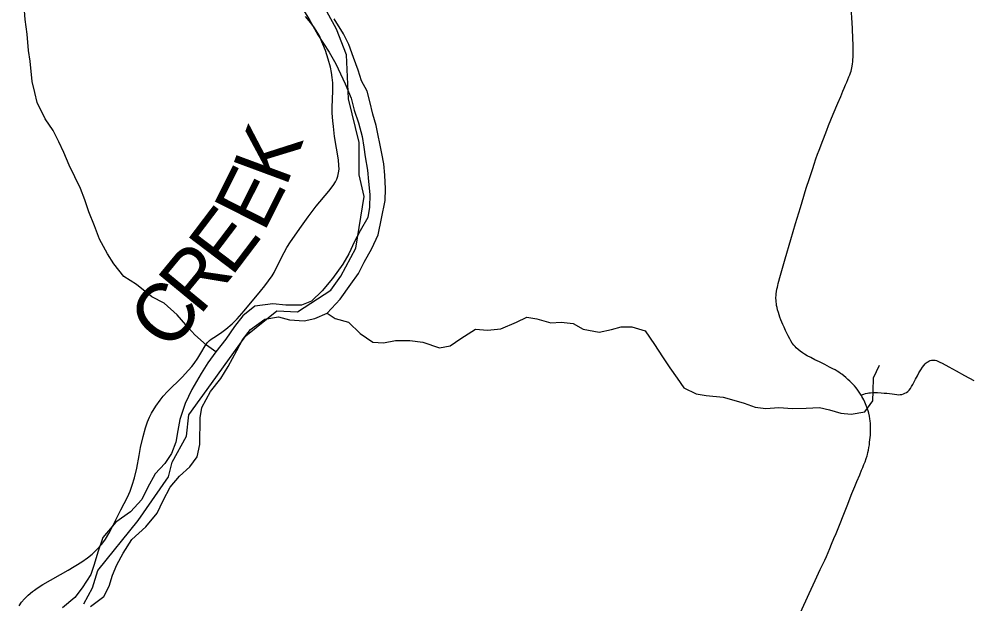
# Model space of a CAD drawing. Extents: x 1451455 to 1749751, y 218250 to 574981.
# Drawn here: x 1582081 to 1587019, y 299670 to 302693 of the extents above; entities that cross this region are included whole.
import ezdxf

# ---------------------------------------------------------------- set-up
doc = ezdxf.new("R2010")
doc.units = 0
for name, color, linetype in [('GM_X_County_Road', 7, 'Continuous'), ('GM_X_Minor_River', 7, 'Continuous'), ('GM_X_Township', 7, 'Continuous'), ('GM_X_Township_Road', 7, 'Continuous'), ('GM_X_Township_Road_Text', 7, 'Continuous')]:
    doc.layers.add(name, color=color, linetype=linetype)

msp = doc.modelspace()

# ---------------------------------------------------------------- linework, layer by layer
at = {"layer": 'GM_X_County_Road'}
for points in [[(1586435.4, 300749.8), (1586433.1, 300753.6), (1586426.2, 300764.5), (1586418.8, 300775.3), (1586410.6, 300786.2), (1586401, 300797.9), (1586391.4, 300807.9), (1586378, 300820.9), (1586367.2, 300830.9), (1586356.3, 300840.4), (1586346.3, 300848.7), (1586335.9, 300856.9), (1586329.4, 300861.7), (1586321.1, 300867.3), (1586312.1, 300873), (1586300.8, 300879.5), (1586290.3, 300885.1), (1586272.5, 300894.7), (1586248.7, 300906.8), (1586220.4, 300920.7), (1586196.6, 300932.4), (1586174.9, 300943.3), (1586157.1, 300952.4), (1586142.8, 300960.7), (1586131.9, 300968), (1586121.1, 300976.3), (1586109.8, 300985), (1586100.5, 300994.1), (1586094, 301001), (1586087.6, 301008.4), (1586079.8, 301018.7), (1586072.9, 301029.9), (1586066.5, 301041.1), (1586059.2, 301055.3), (1586052.3, 301069.5), (1586045.5, 301083.5), (1586037.7, 301100), (1586031.2, 301114.3), (1586025.6, 301126.9), (1586021.2, 301137.8), (1586016, 301152.1), (1586011.7, 301164.7), (1586007.8, 301176.8), (1586003.9, 301190.2), (1586000.8, 301202.4), (1585998.7, 301212.8), (1585997.4, 301221.9), (1585996.1, 301232.4), (1585995.6, 301240.6), (1585995.2, 301248), (1585995.2, 301255.4), (1585995.6, 301262.8), (1585996.5, 301272.3), (1585997.8, 301284.4), (1586000, 301296.2), (1586002.6, 301307), (1586004.7, 301316.6), (1586007.4, 301326.6), (1586010.8, 301338.7), (1586016, 301356.5), (1586043.8, 301454.2), (1586072, 301553.1), (1586096.8, 301636.4), (1586121.5, 301719.8), (1586138.9, 301777.1), (1586147.1, 301802.7), (1586154, 301824.4), (1586166.6, 301864.3), (1586177, 301895.1), (1586185.7, 301921.6), (1586193.1, 301943.7), (1586202.2, 301971.1), (1586210.5, 301994.5), (1586218.3, 302016.2), (1586227, 302038.3), (1586233.9, 302056.2), (1586240.9, 302074.8), (1586249.1, 302096.1), (1586257.8, 302118.2), (1586267.3, 302143), (1586291.2, 302202), (1586315.1, 302258.4), (1586330.4, 302293.5), (1586335.9, 302307), (1586341.5, 302320.5), (1586348.1, 302336.1), (1586355.5, 302352.6), (1586361.5, 302366.9), (1586367.6, 302380.8), (1586372.8, 302393.8), (1586376.7, 302404.7), (1586380.6, 302415.1), (1586383.6, 302424.6), (1586385.8, 302432.9), (1586387.6, 302441.1), (1586389.3, 302450.2), (1586391, 302461.5), (1586392.3, 302472.4), (1586393.6, 302484.5), (1586394.5, 302496.7), (1586395.4, 302513.2), (1586395.3, 302530.4), (1586395.4, 302547), (1586394.9, 302564), (1586393.8, 302589.6), (1586390.6, 302645.6), (1586383.2, 302779.7)], [(1586122.8, 299625.6), (1586167.1, 299724.6), (1586198.3, 299791.8), (1586224.8, 299848.3), (1586236.1, 299872.1), (1586247.8, 299896.4), (1586256.5, 299915.1), (1586265.2, 299935.1), (1586274.7, 299957.2), (1586283.4, 299978.9), (1586295.5, 300008), (1586305.9, 300034.9), (1586363.3, 300177.7), (1586388, 300240.2), (1586402.8, 300276.2), (1586414, 300303.1), (1586428.4, 300337.4), (1586438.3, 300360.8), (1586444.4, 300376), (1586450.1, 300390.3), (1586456.2, 300404.7), (1586461.8, 300421.2), (1586466.5, 300435.5), (1586468.7, 300443.3), (1586471.3, 300453.3), (1586473.9, 300464.6), (1586476.1, 300478), (1586478.3, 300491.9), (1586480, 300506.3), (1586481.7, 300517.9), (1586482.6, 300529.7), (1586483.5, 300543.1), (1586483.9, 300557.4), (1586484.4, 300576.1), (1586484.4, 300590), (1586483.9, 300602.6), (1586482.6, 300616.5), (1586481.3, 300627.3), (1586478.7, 300641.3), (1586475.2, 300655.7), (1586471.8, 300668.1), (1586467, 300682), (1586461.8, 300695.9), (1586454.8, 300712.8), (1586449.2, 300725.4), (1586445.3, 300733.2), (1586439.6, 300742.8), (1586435.4, 300749.8)]]:
    msp.add_lwpolyline(points, dxfattribs=at)
at = {"layer": 'GM_X_Minor_River'}
for points in [[(1583097.4, 300973.4), (1583049.8, 301008), (1582990.4, 301060.8), (1582943.1, 301113.5), (1582897.7, 301164.1), (1582830.4, 301225), (1582766.8, 301257.9), (1582687.5, 301321), (1582622, 301361.8), (1582570.8, 301428.5), (1582537.4, 301479), (1582496.4, 301555.6), (1582471.2, 301624), (1582442.1, 301696.4), (1582420.9, 301758.7), (1582397.7, 301817), (1582339.2, 301937.8), (1582312, 302004.2), (1582286.7, 302058.6), (1582257.4, 302117), (1582216.1, 302177.6), (1582173.2, 302262.2), (1582161.8, 302314.4), (1582148.5, 302370.6), (1582137.9, 302474.8), (1582128.6, 302531), (1582121.7, 302615.1), (1582112.6, 302691.3), (1582107.5, 302759.4)], [(1583550.6, 302742.3), (1583583.9, 302685.9), (1583624.9, 302611.3), (1583683.9, 302522.4), (1583719.1, 302461.9), (1583742.5, 302409.6), (1583767.8, 302359.2), (1583798.9, 302284.8), (1583814.1, 302222.5), (1583835.3, 302156.2), (1583854.4, 302085.9), (1583863.7, 302031.8), (1583871.1, 301981.6), (1583882.2, 301911.5), (1583887.4, 301853.3), (1583894.6, 301787.2), (1583893.7, 301721.2), (1583885, 301667.3), (1583844.1, 301597.8), (1583815.4, 301544.1), (1583786.5, 301480.5), (1583755.8, 301426.9), (1583700.8, 301351.6), (1583648, 301288.2), (1583593.2, 301234.9), (1583540.9, 301213.6), (1583460.8, 301214.7), (1583392.9, 301221.6), (1583300.6, 301208.8), (1583237.9, 301159.6), (1583195.2, 301104.1), (1583150.3, 301038.7), (1583097.4, 300973.4), (1583056.6, 300915.9), (1583021.9, 300860.3), (1582974.8, 300778.9), (1582939.8, 300705.4), (1582912.7, 300623.7), (1582902, 300565.8), (1582891.2, 300505.9), (1582868.4, 300448.2), (1582833.7, 300396.6), (1582785, 300343.3), (1582744, 300269.8), (1582715.2, 300210.2), (1582656.3, 300146.9), (1582581.6, 300091.9), (1582514.5, 300012.8), (1582487.5, 299937.1), (1582468.6, 299873.3), (1582452, 299821.5), (1582407, 299754.1), (1582368.3, 299702.6), (1582305.6, 299649.4)], [(1582449.8, 299657.5), (1582518.6, 299708.6), (1582547.3, 299762.2), (1582564, 299818), (1582586.7, 299871.8), (1582619.6, 299933.3), (1582664.5, 300002.8), (1582735.4, 300067.8), (1582794.4, 300139.1), (1582825.2, 300204.7), (1582862.2, 300274.2), (1582910.9, 300329.6), (1582963.6, 300378.9), (1583002.3, 300430.4), (1583015.2, 300494.3), (1583016.9, 300632.3), (1583025.6, 300686.2), (1583070.7, 300767.6), (1583123.6, 300835), (1583162.5, 300896.5), (1583207.6, 300979.9), (1583236.3, 301035.6), (1583277.1, 301089), (1583351.8, 301142.1), (1583422, 301153.2), (1583479.9, 301138.4), (1583555.9, 301133.4), (1583610.1, 301144.7), (1583674.5, 301173.8), (1583741.5, 301245), (1583796.5, 301322.3), (1583835.3, 301377.8), (1583866.1, 301437.4), (1583905, 301506.9), (1583938, 301578.5), (1583955, 301662.4), (1583974.3, 301756.1), (1583975, 301816.2), (1583971.9, 301886.2), (1583966.7, 301944.3), (1583957.4, 301998.5), (1583927.2, 302143), (1583909.9, 302201.2), (1583894.8, 302267.5), (1583881.4, 302319.7), (1583852.1, 302374.1), (1583834.8, 302428.4), (1583809.6, 302494.8), (1583786.4, 302561.1), (1583759.1, 302617.5), (1583710.1, 302694.2)], [(1583674.5, 301173.8), (1583716.2, 301145.3), (1583784, 301126.4), (1583845.3, 301067.5), (1583910.8, 301022.6), (1583964.8, 301019.9), (1584027, 301031.1), (1584101.1, 301032.1), (1584169, 301023.2), (1584254.7, 300994.1), (1584310.9, 301003.3), (1584365.4, 301042.6), (1584442.1, 301089.6), (1584504.1, 301084.8), (1584572.2, 301091.9), (1584652.8, 301126.9), (1584707.1, 301152.2), (1584759.1, 301143.5), (1584830.9, 301122.5), (1584884.9, 301125.8), (1584946.9, 301119), (1584998.6, 301090.3), (1585080.5, 301075.2), (1585144.7, 301088.3), (1585194.9, 301101.7), (1585249, 301103), (1585318.8, 301082), (1585367.9, 301011.3), (1585409.1, 300946.8), (1585446.4, 300890.2), (1585483.8, 300837.7), (1585519.1, 300787.2), (1585582.8, 300756.4), (1585634.7, 300747.7), (1585722.7, 300738.5), (1585776.6, 300723.8), (1585830.4, 300707.1), (1585888.2, 300686.3), (1585942.1, 300679.6), (1586010.3, 300684.7), (1586080.3, 300679.8), (1586152.4, 300682.8), (1586220.5, 300685.9), (1586272.3, 300673.2), (1586330.2, 300656.4), (1586384.2, 300651.7), (1586454.4, 300662.8), (1586497.1, 300720.2), (1586497.8, 300770.3), (1586500.7, 300838.3), (1586531.5, 300903.9)]]:
    msp.add_lwpolyline(points, dxfattribs=at)
at = {"layer": 'GM_X_Township'}
msp.add_lwpolyline([(1582415.4, 299669.8), (1582461, 299754.1), (1582487.7, 299843.7), (1582696, 300101.2), (1582854.1, 300327.5), (1582872.4, 300403.5), (1582946.9, 300536.4), (1582958.3, 300647.3), (1583075.3, 300809.4), (1583252.5, 301055.2), (1583412.9, 301185.1), (1583520.1, 301179.1), (1583692.6, 301291.5), (1583745.1, 301364.4), (1583822.7, 301509.5), (1583866, 301775.4), (1583839.4, 301888.6), (1583838.7, 302055.7), (1583784.8, 302281.4), (1583773.6, 302508.7), (1583721.7, 302640.8), (1583622.6, 302825)], dxfattribs=at)
msp.add_lwpolyline([(1582415.4, 299669.8), (1582461, 299754.1), (1582487.7, 299843.7), (1582696, 300101.2), (1582854.1, 300327.5), (1582872.4, 300403.5), (1582946.9, 300536.4), (1582958.3, 300647.3), (1583075.3, 300809.4), (1583252.5, 301055.2), (1583412.9, 301185.1), (1583520.1, 301179.1), (1583692.6, 301291.5), (1583745.1, 301364.4), (1583822.7, 301509.5), (1583866, 301775.4), (1583839.4, 301888.6), (1583838.7, 302055.7), (1583784.8, 302281.4), (1583773.6, 302508.7), (1583721.7, 302640.8), (1583622.6, 302825)], dxfattribs=at)
at = {"layer": 'GM_X_Township_Road'}
for points in [[(1582159.5, 299741.2), (1582173.4, 299751.1), (1582204, 299770.3), (1582334.9, 299845.3), (1582405.1, 299887.7), (1582435, 299907.9), (1582457.8, 299926.6), (1582481.4, 299949.4), (1582508.1, 299978.4), (1582528, 300004.4), (1582544.8, 300033.8), (1582566.4, 300076.7), (1582583.9, 300112), (1582606.5, 300155.7), (1582641.1, 300222.7), (1582654.5, 300252.6), (1582666, 300283.3), (1582677.3, 300321), (1582689.4, 300372.1), (1582701.3, 300436.6), (1582709, 300478.5), (1582721.8, 300536.1), (1582733.7, 300580.4), (1582744.2, 300611.4), (1582754.8, 300635.3), (1582765.7, 300655.4), (1582787.7, 300691.8), (1582810, 300723.5), (1582826.5, 300744.6), (1582848.8, 300768.6), (1582923.6, 300842.3), (1582957.6, 300877.9), (1582974.7, 300897.8), (1582986.9, 300913.1), (1583005.5, 300940.1), (1583020.8, 300965.4), (1583043.1, 301004.7), (1583053.9, 301020.3), (1583064.8, 301032.1), (1583073.7, 301039.3), (1583101.6, 301056.6), (1583129.2, 301074.3), (1583150, 301090.1), (1583182, 301118.3), (1583207.7, 301143.7), (1583245.2, 301185), (1583328.4, 301286.4), (1583351.3, 301313.9), (1583371.4, 301339.5), (1583389.9, 301366.6), (1583399.6, 301383.7), (1583437.5, 301460.1), (1583465.6, 301512), (1583484.8, 301542.5), (1583540.9, 301623.3), (1583575.7, 301671), (1583617.8, 301725.4), (1583682.4, 301804.1), (1583704.9, 301832.3), (1583717.2, 301851.6), (1583724.3, 301866.4), (1583729.6, 301881.8), (1583733.2, 301897.8), (1583735.3, 301917.3), (1583735.2, 301937), (1583732.3, 301966.4), (1583712.7, 302086.2), (1583706, 302138.3), (1583702.8, 302167.5), (1583700.4, 302206.9), (1583700.4, 302236.5), (1583703.3, 302321.7), (1583702.6, 302364.3), (1583700.7, 302390.5), (1583697, 302416.5), (1583690.9, 302445.3), (1583679.5, 302486.4), (1583665, 302530), (1583647.2, 302575.8), (1583633.5, 302605.7), (1583622.6, 302625.8), (1583608.6, 302648), (1583589.1, 302674.3), (1583561.4, 302706.7)], [(1586435.4, 300749.8), (1586449.6, 300754.6), (1586459.2, 300757.2), (1586468.3, 300759.4), (1586476.1, 300760.7), (1586483.9, 300761.6), (1586496.1, 300762.4), (1586509.5, 300762.8), (1586520, 300762.4), (1586539.1, 300761.6), (1586554.2, 300760.3), (1586568.1, 300758.9), (1586582.5, 300757.2), (1586596.3, 300755.5), (1586608.9, 300753.8), (1586619.8, 300752.4), (1586629.4, 300751.7), (1586638, 300752), (1586646.2, 300753.3), (1586655.4, 300755.9), (1586662.7, 300758.9), (1586670.1, 300762.8), (1586677.9, 300768.5), (1586684, 300775), (1586690.5, 300783.7), (1586697, 300794.7), (1586702.7, 300805), (1586707.9, 300814.5), (1586716.6, 300831.9), (1586726.6, 300849.7), (1586734.8, 300864), (1586744.8, 300879.6), (1586753.9, 300893.1), (1586760.4, 300902.6), (1586766.9, 300910.4), (1586772.5, 300915.6), (1586776.9, 300919.1), (1586781.2, 300922.1), (1586786.5, 300925.2), (1586793.8, 300928.2), (1586799.9, 300929.5), (1586806, 300930.4), (1586811.6, 300930.4), (1586818.1, 300929.5), (1586825.1, 300927.8), (1586832.9, 300924.8), (1586843.7, 300920), (1586855.5, 300913.9), (1586889.7, 300894.8), (1586926.6, 300874.4), (1586970.1, 300850.8), (1587019.2, 300824.7)], [(1582080.6, 299660), (1582093.5, 299678.9), (1582108.2, 299696.6), (1582126.8, 299715.1), (1582149.4, 299734), (1582159.5, 299741.2)]]:
    msp.add_lwpolyline(points, dxfattribs=at)

# ---------------------------------------------------------------- texts
at = {"layer": 'GM_X_Township_Road_Text'}
for s, rotation, p in [('K', 69.6646, (1583461.7, 301819.6)), ('E', 63.2247, (1583345.9, 301585.5)), ('E', 52.8179, (1583178.8, 301356.3)), ('R', 50.5083, (1583013.9, 301155.8)), ('C', 50.5005, (1582857.2, 300965.6))]:
    msp.add_text(s, height=300, rotation=rotation, dxfattribs=at).set_placement(p)

doc.saveas('drawing.dxf')
